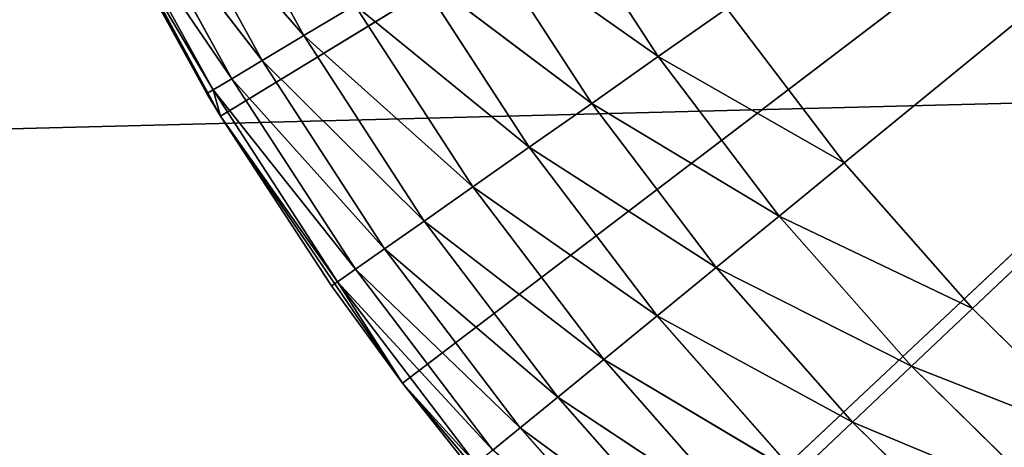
# Model space of a CAD drawing. Extents: x 0.4 to 80.4, y 0.1 to 20.1.
# Tile 377 of 656: x 77.7985 to 78.0023, y 2.1601 to 2.2487. Entities that reach past the tile are written whole.
import ezdxf

# ---------------------------------------------------------------- set-up
doc = ezdxf.new("R2010")
doc.units = 0
doc.header["$LTSCALE"] = 2.54
doc.layers.get('0').update_dxf_attribs({"color": 13, "linetype": 'CONTINUOUS'})

# ---------------------------------------------------------------- blocks, each defined once
blk = doc.blocks.new('P__KA_KUCHENNA_MOLISA_STL')
at = {"color": 0}
for p, q in [((77.84005, 2.22869, 89.4), (78.395, 2.56711, 89.4)), ((77.84005, 2.22869, 89.4), (78.395, 2.56711, 89.4)), ((77.87778, 2.17343, 89.4), (78.395, 2.56711, 89.4)), ((77.87778, 2.17343, 89.4), (78.395, 2.56711, 89.4)), ((78.395, 2.56711, 89.4), (77.92101, 2.12233, 89.4)), ((78.395, 2.56711, 89.4), (77.92101, 2.12233, 89.4)), ((78.395, 2.56711, 88.9), (77.96919, 2.219, 88.9)), ((78.395, 2.56711, 88.9), (77.96919, 2.219, 88.9)), ((77.99573, 2.18884, 88.9), (78.395, 2.56711, 88.9)), ((77.99573, 2.18884, 88.9), (78.395, 2.56711, 88.9)), ((77.83723, 2.23336, 89), (77.80819, 2.28755, 89.4)), ((77.83723, 2.23336, 89), (77.80819, 2.28755, 89.4)), ((77.84005, 2.22869, 89.4), (77.80819, 2.28755, 89.4)), ((77.84005, 2.22869, 89.4), (77.80819, 2.28755, 89.4)), ((77.85731, 2.24537, 88.93572), (77.83525, 2.28548, 88.93572)), ((77.85731, 2.24537, 88.93572), (77.83525, 2.28548, 88.93572)), ((77.85731, 2.24537, 88.93572), (77.82632, 2.28099, 88.95)), ((77.84872, 2.24024, 88.95), (77.82632, 2.28099, 88.95)), ((77.85731, 2.24537, 88.93572), (77.82632, 2.28099, 88.95)), ((77.84872, 2.24024, 88.95), (77.82632, 2.28099, 88.95)), ((77.81974, 2.27768, 88.9658), (77.84241, 2.23646, 88.9658)), ((77.81974, 2.27768, 88.9658), (77.84241, 2.23646, 88.9658)), ((77.81974, 2.27768, 88.9658), (77.84872, 2.24024, 88.95)), ((77.81974, 2.27768, 88.9658), (77.84872, 2.24024, 88.95)), ((77.83853, 2.23414, 88.98264), (77.81571, 2.27565, 88.98264)), ((77.81571, 2.27565, 88.98264), (77.84241, 2.23646, 88.9658)), ((77.81571, 2.27565, 88.98264), (77.84241, 2.23646, 88.9658)), ((77.83853, 2.23414, 88.98264), (77.81571, 2.27565, 88.98264)), ((77.93071, 2.24103, 88.90152), (77.90814, 2.27579, 88.90152)), ((77.93071, 2.24103, 88.90152), (77.90814, 2.27579, 88.90152)), ((77.81436, 2.27496, 89), (77.83723, 2.23336, 89)), ((77.81436, 2.27496, 89), (77.83723, 2.23336, 89)), ((77.81436, 2.27496, 89), (77.83853, 2.23414, 88.98264)), ((77.81436, 2.27496, 89), (77.83853, 2.23414, 88.98264)), ((77.93071, 2.24103, 88.90152), (77.8937, 2.26714, 88.90603)), ((77.93071, 2.24103, 88.90152), (77.8937, 2.26714, 88.90603)), ((77.91693, 2.23135, 88.90603), (77.8937, 2.26714, 88.90603)), ((77.91693, 2.23135, 88.90603), (77.8937, 2.26714, 88.90603)), ((77.91693, 2.23135, 88.90603), (77.88013, 2.25903, 88.9134)), ((77.91693, 2.23135, 88.90603), (77.88013, 2.25903, 88.9134)), ((77.904, 2.22227, 88.9134), (77.88013, 2.25903, 88.9134)), ((77.904, 2.22227, 88.9134), (77.88013, 2.25903, 88.9134)), ((77.85731, 2.24537, 88.93572), (77.86788, 2.2517, 88.92339)), ((77.85731, 2.24537, 88.93572), (77.86788, 2.2517, 88.92339)), ((77.904, 2.22227, 88.9134), (77.86788, 2.2517, 88.92339)), ((77.904, 2.22227, 88.9134), (77.86788, 2.2517, 88.92339)), ((77.89231, 2.21407, 88.92339), (77.86788, 2.2517, 88.92339)), ((77.89231, 2.21407, 88.92339), (77.86788, 2.2517, 88.92339)), ((77.93071, 2.24103, 88.90152), (77.94492, 2.25101, 88.9)), ((77.93071, 2.24103, 88.90152), (77.94492, 2.25101, 88.9)), ((77.96919, 2.219, 88.9), (77.94492, 2.25101, 88.9)), ((77.96919, 2.219, 88.9), (77.94492, 2.25101, 88.9)), ((77.84872, 2.24024, 88.95), (77.85731, 2.24537, 88.93572)), ((77.84872, 2.24024, 88.95), (77.85731, 2.24537, 88.93572)), ((77.89231, 2.21407, 88.92339), (77.85731, 2.24537, 88.93572)), ((77.88223, 2.20698, 88.93572), (77.85731, 2.24537, 88.93572)), ((77.89231, 2.21407, 88.92339), (77.85731, 2.24537, 88.93572)), ((77.88223, 2.20698, 88.93572), (77.85731, 2.24537, 88.93572)), ((77.91693, 2.23135, 88.90603), (77.93071, 2.24103, 88.90152)), ((77.91693, 2.23135, 88.90603), (77.93071, 2.24103, 88.90152)), ((77.96919, 2.219, 88.9), (77.93071, 2.24103, 88.90152)), ((77.96919, 2.219, 88.9), (77.93071, 2.24103, 88.90152)), ((77.95574, 2.20801, 88.90152), (77.93071, 2.24103, 88.90152)), ((77.95574, 2.20801, 88.90152), (77.93071, 2.24103, 88.90152)), ((77.84872, 2.24024, 88.95), (77.84241, 2.23646, 88.9658)), ((77.84872, 2.24024, 88.95), (77.84241, 2.23646, 88.9658)), ((77.84872, 2.24024, 88.95), (77.87404, 2.20124, 88.95)), ((77.84872, 2.24024, 88.95), (77.87404, 2.20124, 88.95)), ((77.84872, 2.24024, 88.95), (77.88223, 2.20698, 88.93572)), ((77.84872, 2.24024, 88.95), (77.88223, 2.20698, 88.93572)), ((78.27529, 2.23822, 89.5), (0.395, 0.26711, 89.5)), ((78.27529, 2.23822, 89.5), (0.395, 0.26711, 89.5)), ((77.84241, 2.23646, 88.9658), (77.83853, 2.23414, 88.98264)), ((77.84241, 2.23646, 88.9658), (77.83853, 2.23414, 88.98264)), ((77.84241, 2.23646, 88.9658), (77.86802, 2.197, 88.9658)), ((77.84241, 2.23646, 88.9658), (77.86802, 2.197, 88.9658)), ((77.84241, 2.23646, 88.9658), (77.87404, 2.20124, 88.95)), ((77.84241, 2.23646, 88.9658), (77.87404, 2.20124, 88.95)), ((77.83723, 2.23336, 89), (77.83853, 2.23414, 88.98264)), ((77.83723, 2.23336, 89), (77.84005, 2.22869, 89.4)), ((77.83723, 2.23336, 89), (77.84005, 2.22869, 89.4)), ((77.83723, 2.23336, 89), (77.84005, 2.22869, 89)), ((77.83853, 2.23414, 88.98264), (77.84005, 2.22869, 89)), ((77.83853, 2.23414, 88.98264), (77.86432, 2.19441, 88.98264)), ((77.83853, 2.23414, 88.98264), (77.86432, 2.19441, 88.98264)), ((77.83853, 2.23414, 88.98264), (77.86802, 2.197, 88.9658)), ((77.83853, 2.23414, 88.98264), (77.86802, 2.197, 88.9658)), ((77.904, 2.22227, 88.9134), (77.91693, 2.23135, 88.90603)), ((77.904, 2.22227, 88.9134), (77.91693, 2.23135, 88.90603)), ((77.95574, 2.20801, 88.90152), (77.91693, 2.23135, 88.90603)), ((77.95574, 2.20801, 88.90152), (77.91693, 2.23135, 88.90603)), ((77.94271, 2.19735, 88.90603), (77.91693, 2.23135, 88.90603)), ((77.94271, 2.19735, 88.90603), (77.91693, 2.23135, 88.90603)), ((77.84005, 2.22869, 89.4), (77.86308, 2.19354, 89)), ((77.87778, 2.17343, 89.4), (77.84005, 2.22869, 89.4)), ((77.84005, 2.22869, 89), (77.84005, 2.22869, 89.4)), ((77.84005, 2.22869, 89), (77.84005, 2.22869, 89.4)), ((77.84005, 2.22869, 89), (77.86308, 2.19354, 89)), ((77.84005, 2.22869, 89.4), (77.86308, 2.19354, 89)), ((77.87778, 2.17343, 89.4), (77.84005, 2.22869, 89.4)), ((77.84005, 2.22869, 89), (77.86308, 2.19354, 89)), ((77.84005, 2.22869, 89), (77.86432, 2.19441, 88.98264)), ((77.84005, 2.22869, 89), (77.86432, 2.19441, 88.98264)), ((77.89231, 2.21407, 88.92339), (77.904, 2.22227, 88.9134)), ((77.89231, 2.21407, 88.92339), (77.904, 2.22227, 88.9134)), ((77.94271, 2.19735, 88.90603), (77.904, 2.22227, 88.9134)), ((77.94271, 2.19735, 88.90603), (77.904, 2.22227, 88.9134)), ((77.93048, 2.18735, 88.9134), (77.904, 2.22227, 88.9134)), ((77.93048, 2.18735, 88.9134), (77.904, 2.22227, 88.9134)), ((77.95574, 2.20801, 88.90152), (77.96919, 2.219, 88.9)), ((77.95574, 2.20801, 88.90152), (77.96919, 2.219, 88.9)), ((77.99573, 2.18884, 88.9), (77.96919, 2.219, 88.9)), ((77.99573, 2.18884, 88.9), (77.96919, 2.219, 88.9)), ((77.88223, 2.20698, 88.93572), (77.89231, 2.21407, 88.92339)), ((77.88223, 2.20698, 88.93572), (77.89231, 2.21407, 88.92339)), ((77.93048, 2.18735, 88.9134), (77.89231, 2.21407, 88.92339)), ((77.91942, 2.17831, 88.92339), (77.89231, 2.21407, 88.92339)), ((77.93048, 2.18735, 88.9134), (77.89231, 2.21407, 88.92339)), ((77.91942, 2.17831, 88.92339), (77.89231, 2.21407, 88.92339)), ((77.94271, 2.19735, 88.90603), (77.95574, 2.20801, 88.90152)), ((77.94271, 2.19735, 88.90603), (77.95574, 2.20801, 88.90152)), ((77.99573, 2.18884, 88.9), (77.95574, 2.20801, 88.90152)), ((77.99573, 2.18884, 88.9), (77.95574, 2.20801, 88.90152)), ((77.98313, 2.1769, 88.90152), (77.95574, 2.20801, 88.90152)), ((77.98313, 2.1769, 88.90152), (77.95574, 2.20801, 88.90152)), ((77.88223, 2.20698, 88.93572), (77.87404, 2.20124, 88.95)), ((77.88223, 2.20698, 88.93572), (77.87404, 2.20124, 88.95)), ((77.88223, 2.20698, 88.93572), (77.90988, 2.17051, 88.93572)), ((77.88223, 2.20698, 88.93572), (77.90988, 2.17051, 88.93572)), ((77.88223, 2.20698, 88.93572), (77.91942, 2.17831, 88.92339)), ((77.88223, 2.20698, 88.93572), (77.91942, 2.17831, 88.92339)), ((77.87404, 2.20124, 88.95), (77.86802, 2.197, 88.9658)), ((77.87404, 2.20124, 88.95), (77.86802, 2.197, 88.9658)), ((77.87404, 2.20124, 88.95), (77.90214, 2.16418, 88.95)), ((77.87404, 2.20124, 88.95), (77.90214, 2.16418, 88.95)), ((77.87404, 2.20124, 88.95), (77.90988, 2.17051, 88.93572)), ((77.87404, 2.20124, 88.95), (77.90988, 2.17051, 88.93572)), ((77.86802, 2.197, 88.9658), (77.86432, 2.19441, 88.98264)), ((77.86802, 2.197, 88.9658), (77.86432, 2.19441, 88.98264)), ((77.86802, 2.197, 88.9658), (77.89644, 2.15952, 88.9658)), ((77.86802, 2.197, 88.9658), (77.89644, 2.15952, 88.9658)), ((77.86802, 2.197, 88.9658), (77.90214, 2.16418, 88.95)), ((77.86802, 2.197, 88.9658), (77.90214, 2.16418, 88.95)), ((77.93048, 2.18735, 88.9134), (77.94271, 2.19735, 88.90603)), ((77.93048, 2.18735, 88.9134), (77.94271, 2.19735, 88.90603)), ((77.98313, 2.1769, 88.90152), (77.94271, 2.19735, 88.90603)), ((77.98313, 2.1769, 88.90152), (77.94271, 2.19735, 88.90603)), ((77.9709, 2.16532, 88.90603), (77.94271, 2.19735, 88.90603)), ((77.9709, 2.16532, 88.90603), (77.94271, 2.19735, 88.90603)), ((77.86308, 2.19354, 89), (77.86432, 2.19441, 88.98264)), ((77.86308, 2.19354, 89), (77.86432, 2.19441, 88.98264)), ((77.86308, 2.19354, 89), (77.87778, 2.17343, 89.4)), ((77.86308, 2.19354, 89), (77.87778, 2.17343, 89.4)), ((77.86308, 2.19354, 89), (77.87778, 2.17343, 89)), ((77.86308, 2.19354, 89), (77.87778, 2.17343, 89)), ((77.86432, 2.19441, 88.98264), (77.87778, 2.17343, 89)), ((77.86432, 2.19441, 88.98264), (77.87778, 2.17343, 89)), ((77.86432, 2.19441, 88.98264), (77.89294, 2.15667, 88.98264)), ((77.86432, 2.19441, 88.98264), (77.89294, 2.15667, 88.98264)), ((77.86432, 2.19441, 88.98264), (77.89644, 2.15952, 88.9658)), ((77.86432, 2.19441, 88.98264), (77.89644, 2.15952, 88.9658)), ((77.98313, 2.1769, 88.90152), (77.99573, 2.18884, 88.9)), ((77.98313, 2.1769, 88.90152), (77.99573, 2.18884, 88.9)), ((78.02441, 2.16071, 88.9), (77.99573, 2.18884, 88.9)), ((78.02441, 2.16071, 88.9), (77.99573, 2.18884, 88.9)), ((77.91942, 2.17831, 88.92339), (77.93048, 2.18735, 88.9134)), ((77.91942, 2.17831, 88.92339), (77.93048, 2.18735, 88.9134)), ((77.9709, 2.16532, 88.90603), (77.93048, 2.18735, 88.9134)), ((77.95944, 2.15446, 88.9134), (77.93048, 2.18735, 88.9134)), ((77.9709, 2.16532, 88.90603), (77.93048, 2.18735, 88.9134)), ((77.95944, 2.15446, 88.9134), (77.93048, 2.18735, 88.9134)), ((77.91942, 2.17831, 88.92339), (77.90988, 2.17051, 88.93572)), ((77.91942, 2.17831, 88.92339), (77.90988, 2.17051, 88.93572)), ((77.91942, 2.17831, 88.92339), (77.94907, 2.14464, 88.92339)), ((77.91942, 2.17831, 88.92339), (77.94907, 2.14464, 88.92339)), ((77.91942, 2.17831, 88.92339), (77.95944, 2.15446, 88.9134)), ((77.91942, 2.17831, 88.92339), (77.95944, 2.15446, 88.9134)), ((77.9709, 2.16532, 88.90603), (77.98313, 2.1769, 88.90152)), ((77.9709, 2.16532, 88.90603), (77.98313, 2.1769, 88.90152)), ((78.02441, 2.16071, 88.9), (77.98313, 2.1769, 88.90152)), ((78.02441, 2.16071, 88.9), (77.98313, 2.1769, 88.90152)), ((78.01271, 2.14788, 88.90152), (77.98313, 2.1769, 88.90152)), ((78.01271, 2.14788, 88.90152), (77.98313, 2.1769, 88.90152)), ((77.87778, 2.17343, 89.4), (77.89177, 2.1557, 89)), ((77.92101, 2.12233, 89.4), (77.87778, 2.17343, 89.4)), ((77.87778, 2.17343, 89), (77.87778, 2.17343, 89.4)), ((77.87778, 2.17343, 89), (77.87778, 2.17343, 89.4)), ((77.87778, 2.17343, 89), (77.89177, 2.1557, 89)), ((77.87778, 2.17343, 89.4), (77.89177, 2.1557, 89)), ((77.92101, 2.12233, 89.4), (77.87778, 2.17343, 89.4)), ((77.87778, 2.17343, 89), (77.89177, 2.1557, 89)), ((77.87778, 2.17343, 89), (77.89294, 2.15667, 88.98264)), ((77.87778, 2.17343, 89), (77.89294, 2.15667, 88.98264)), ((77.90988, 2.17051, 88.93572), (77.90214, 2.16418, 88.95)), ((77.90988, 2.17051, 88.93572), (77.90214, 2.16418, 88.95)), ((77.90988, 2.17051, 88.93572), (77.94012, 2.13616, 88.93572)), ((77.90988, 2.17051, 88.93572), (77.94012, 2.13616, 88.93572)), ((77.90988, 2.17051, 88.93572), (77.94907, 2.14464, 88.92339)), ((77.90988, 2.17051, 88.93572), (77.94907, 2.14464, 88.92339)), ((77.95944, 2.15446, 88.9134), (77.9709, 2.16532, 88.90603)), ((77.95944, 2.15446, 88.9134), (77.9709, 2.16532, 88.90603)), ((78.01271, 2.14788, 88.90152), (77.9709, 2.16532, 88.90603)), ((78.00137, 2.13544, 88.90603), (77.9709, 2.16532, 88.90603)), ((78.01271, 2.14788, 88.90152), (77.9709, 2.16532, 88.90603)), ((78.00137, 2.13544, 88.90603), (77.9709, 2.16532, 88.90603)), ((77.90214, 2.16418, 88.95), (77.89644, 2.15952, 88.9658)), ((77.90214, 2.16418, 88.95), (77.89644, 2.15952, 88.9658)), ((77.90214, 2.16418, 88.95), (77.93287, 2.12928, 88.95)), ((77.90214, 2.16418, 88.95), (77.93287, 2.12928, 88.95)), ((77.90214, 2.16418, 88.95), (77.94012, 2.13616, 88.93572)), ((77.90214, 2.16418, 88.95), (77.94012, 2.13616, 88.93572))]:
    blk.add_line(p, q, dxfattribs=at)
mesh = blk.add_polyface(dxfattribs=at)
corners = [(78.09189, 2.74211, 89.4), (78.06611, 2.68682, 89.4), (2.45578, 2.22243, 89.4)]
mesh.append_faces([[corners[k] for k in face] for face in [(0, 1, 2)]], dxfattribs={"color": 0})
mesh = blk.add_polyface(dxfattribs=at)
corners = [(78.09189, 2.74211, 89.4), (2.45578, 2.22243, 89.4), (2.51471, 2.23822, 89.4)]
mesh.append_faces([[corners[k] for k in face] for face in [(0, 1, 2)]], dxfattribs={"color": 0})
mesh = blk.add_polyface(dxfattribs=at)
corners = [(78.09189, 2.74211, 89.4), (2.51471, 2.23822, 89.4), (2.57, 2.264, 89.4)]
mesh.append_faces([[corners[k] for k in face] for face in [(0, 1, 2)]], dxfattribs={"color": 0})
mesh = blk.add_polyface(dxfattribs=at)
corners = [(78.06611, 2.68682, 89.4), (78.05032, 2.62789, 89.4), (2.395, 2.21711, 89.4)]
mesh.append_faces([[corners[k] for k in face] for face in [(0, 1, 2)]], dxfattribs={"color": 0})
mesh = blk.add_polyface(dxfattribs=at)
corners = [(78.06611, 2.68682, 89.4), (2.395, 2.21711, 89.4), (2.45578, 2.22243, 89.4)]
mesh.append_faces([[corners[k] for k in face] for face in [(0, 1, 2)]], dxfattribs={"color": 0})
mesh = blk.add_polyface(dxfattribs=at)
corners = [(78.05032, 2.62789, 89.4), (78.045, 2.56711, 89.4), (2.395, 2.21711, 89.4)]
mesh.append_faces([[corners[k] for k in face] for face in [(0, 1, 2)]], dxfattribs={"color": 0})
mesh = blk.add_polyface(dxfattribs=at)
corners = [(78.05032, 2.50633, 89.4), (2.395, 2.21711, 89.4), (78.045, 2.56711, 89.4)]
mesh.append_faces([[corners[k] for k in face] for face in [(0, 1, 2)]], dxfattribs={"color": 0})
mesh = blk.add_polyface(dxfattribs=at)
corners = [(78.395, 2.56711, 89.4), (77.80819, 2.28755, 89.4), (77.84005, 2.22869, 89.4)]
mesh.append_faces([[corners[k] for k in face] for face in [(0, 1, 2)]], dxfattribs={"color": 0})
mesh = blk.add_polyface(dxfattribs=at)
corners = [(78.395, 2.56711, 89.4), (77.84005, 2.22869, 89.4), (77.87778, 2.17343, 89.4)]
mesh.append_faces([[corners[k] for k in face] for face in [(0, 1, 2)]], dxfattribs={"color": 0})
mesh = blk.add_polyface(dxfattribs=at)
corners = [(78.395, 2.56711, 89.4), (77.87778, 2.17343, 89.4), (77.92101, 2.12233, 89.4)]
mesh.append_faces([[corners[k] for k in face] for face in [(0, 1, 2)]], dxfattribs={"color": 0})
mesh = blk.add_polyface(dxfattribs=at)
corners = [(78.395, 2.56711, 89.4), (77.92101, 2.12233, 89.4), (77.96925, 2.07595, 89.4)]
mesh.append_faces([[corners[k] for k in face] for face in [(0, 1, 2)]], dxfattribs={"color": 0})
mesh = blk.add_polyface(dxfattribs=at)
corners = [(78.395, 2.56711, 88.9), (77.96919, 2.219, 88.9), (77.94492, 2.25101, 88.9)]
mesh.append_faces([[corners[k] for k in face] for face in [(0, 1, 2)]], dxfattribs={"color": 0})
mesh = blk.add_polyface(dxfattribs=at)
corners = [(78.395, 2.56711, 88.9), (77.99573, 2.18884, 88.9), (77.96919, 2.219, 88.9)]
mesh.append_faces([[corners[k] for k in face] for face in [(0, 1, 2)]], dxfattribs={"color": 0})
mesh = blk.add_polyface(dxfattribs=at)
corners = [(78.395, 2.56711, 89.4), (77.96925, 2.07595, 89.4), (78.02201, 2.03478, 89.4)]
mesh.append_faces([[corners[k] for k in face] for face in [(0, 1, 2)]], dxfattribs={"color": 0})
mesh = blk.add_polyface(dxfattribs=at)
corners = [(78.395, 2.56711, 88.9), (78.02441, 2.16071, 88.9), (77.99573, 2.18884, 88.9)]
mesh.append_faces([[corners[k] for k in face] for face in [(0, 1, 2)]], dxfattribs={"color": 0})
mesh = blk.add_polyface(dxfattribs=at)
corners = [(78.05032, 2.50633, 89.4), (0.395, 0.26711, 89.4), (2.395, 2.21711, 89.4)]
mesh.append_faces([[corners[k] for k in face] for face in [(0, 1, 2)]], dxfattribs={"color": 0})
mesh = blk.add_polyface(dxfattribs=at)
corners = [(78.06611, 2.4474, 89.4), (0.395, 0.26711, 89.4), (78.05032, 2.50633, 89.4)]
mesh.append_faces([[corners[k] for k in face] for face in [(0, 1, 2)]], dxfattribs={"color": 0})
mesh = blk.add_polyface(dxfattribs=at)
corners = [(78.09189, 2.39211, 89.4), (0.395, 0.26711, 89.4), (78.06611, 2.4474, 89.4)]
mesh.append_faces([[corners[k] for k in face] for face in [(0, 1, 2)]], dxfattribs={"color": 0})
mesh = blk.add_polyface(dxfattribs=at)
corners = [(78.12689, 2.34213, 89.4), (0.395, 0.26711, 89.4), (78.09189, 2.39211, 89.4)]
mesh.append_faces([[corners[k] for k in face] for face in [(0, 1, 2)]], dxfattribs={"color": 0})
mesh = blk.add_polyface(dxfattribs=at)
corners = [(78.12689, 2.34213, 89.5), (78.09189, 2.39211, 89.5), (0.395, 0.26711, 89.5)]
mesh.append_faces([[corners[k] for k in face] for face in [(0, 1, 2)]], dxfattribs={"color": 0})
mesh = blk.add_polyface(dxfattribs=at)
corners = [(78.09189, 2.39211, 89.5), (2.61998, 2.299, 89.5), (0.395, 0.26711, 89.5)]
mesh.append_faces([[corners[k] for k in face] for face in [(0, 1, 2)]], dxfattribs={"color": 0})
mesh = blk.add_polyface(dxfattribs=at)
corners = [(78.17003, 2.299, 89.4), (0.395, 0.26711, 89.4), (78.12689, 2.34213, 89.4)]
mesh.append_faces([[corners[k] for k in face] for face in [(0, 1, 2)]], dxfattribs={"color": 0})
mesh = blk.add_polyface(dxfattribs=at)
corners = [(78.17003, 2.299, 89.5), (78.12689, 2.34213, 89.5), (0.395, 0.26711, 89.5)]
mesh.append_faces([[corners[k] for k in face] for face in [(0, 1, 2)]], dxfattribs={"color": 0})
mesh = blk.add_polyface(dxfattribs=at)
corners = [(80.395, 0.26711, 89.4), (0.395, 0.26711, 89.4), (78.17003, 2.299, 89.4)]
mesh.append_faces([[corners[k] for k in face] for face in [(0, 1, 2)]], dxfattribs={"color": 0})
mesh = blk.add_polyface(dxfattribs=at)
corners = [(78.22, 2.264, 89.5), (78.17003, 2.299, 89.5), (0.395, 0.26711, 89.5)]
mesh.append_faces([[corners[k] for k in face] for face in [(0, 1, 2)]], dxfattribs={"color": 0})
mesh = blk.add_polyface(dxfattribs=at)
corners = [(77.80819, 2.28755, 89.4), (77.81436, 2.27496, 89), (77.83723, 2.23336, 89)]
mesh.append_faces([[corners[k] for k in face] for face in [(0, 1, 2)]], dxfattribs={"color": 0})
mesh = blk.add_polyface(dxfattribs=at)
corners = [(77.80819, 2.28755, 89.4), (77.83723, 2.23336, 89), (77.84005, 2.22869, 89.4)]
mesh.append_faces([[corners[k] for k in face] for face in [(0, 1, 2)]], dxfattribs={"color": 0})
mesh = blk.add_polyface(dxfattribs=at)
corners = [(77.83525, 2.28548, 88.93572), (77.85731, 2.24537, 88.93572), (77.82632, 2.28099, 88.95)]
mesh.append_faces([[corners[k] for k in face] for face in [(0, 1, 2)]], dxfattribs={"color": 0})
mesh = blk.add_polyface(dxfattribs=at)
corners = [(77.86788, 2.2517, 88.92339), (77.85731, 2.24537, 88.93572), (77.83525, 2.28548, 88.93572)]
mesh.append_faces([[corners[k] for k in face] for face in [(0, 1, 2)]], dxfattribs={"color": 0})
mesh = blk.add_polyface(dxfattribs=at)
corners = [(77.82632, 2.28099, 88.95), (77.84872, 2.24024, 88.95), (77.81974, 2.27768, 88.9658)]
mesh.append_faces([[corners[k] for k in face] for face in [(0, 1, 2)]], dxfattribs={"color": 0})
mesh = blk.add_polyface(dxfattribs=at)
corners = [(77.82632, 2.28099, 88.95), (77.85731, 2.24537, 88.93572), (77.84872, 2.24024, 88.95)]
mesh.append_faces([[corners[k] for k in face] for face in [(0, 1, 2)]], dxfattribs={"color": 0})
mesh = blk.add_polyface(dxfattribs=at)
corners = [(77.81974, 2.27768, 88.9658), (77.84241, 2.23646, 88.9658), (77.81571, 2.27565, 88.98264)]
mesh.append_faces([[corners[k] for k in face] for face in [(0, 1, 2)]], dxfattribs={"color": 0})
mesh = blk.add_polyface(dxfattribs=at)
corners = [(77.81974, 2.27768, 88.9658), (77.84872, 2.24024, 88.95), (77.84241, 2.23646, 88.9658)]
mesh.append_faces([[corners[k] for k in face] for face in [(0, 1, 2)]], dxfattribs={"color": 0})
mesh = blk.add_polyface(dxfattribs=at)
corners = [(77.81571, 2.27565, 88.98264), (77.83853, 2.23414, 88.98264), (77.81436, 2.27496, 89)]
mesh.append_faces([[corners[k] for k in face] for face in [(0, 1, 2)]], dxfattribs={"color": 0})
mesh = blk.add_polyface(dxfattribs=at)
corners = [(77.81571, 2.27565, 88.98264), (77.84241, 2.23646, 88.9658), (77.83853, 2.23414, 88.98264)]
mesh.append_faces([[corners[k] for k in face] for face in [(0, 1, 2)]], dxfattribs={"color": 0})
mesh = blk.add_polyface(dxfattribs=at)
corners = [(77.93071, 2.24103, 88.90152), (77.8937, 2.26714, 88.90603), (77.90814, 2.27579, 88.90152)]
mesh.append_faces([[corners[k] for k in face] for face in [(0, 1, 2)]], dxfattribs={"color": 0})
mesh = blk.add_polyface(dxfattribs=at)
corners = [(77.94492, 2.25101, 88.9), (77.93071, 2.24103, 88.90152), (77.90814, 2.27579, 88.90152)]
mesh.append_faces([[corners[k] for k in face] for face in [(0, 1, 2)]], dxfattribs={"color": 0})
mesh = blk.add_polyface(dxfattribs=at)
corners = [(77.81436, 2.27496, 89), (77.83853, 2.23414, 88.98264), (77.83723, 2.23336, 89)]
mesh.append_faces([[corners[k] for k in face] for face in [(0, 1, 2)]], dxfattribs={"color": 0})
mesh = blk.add_polyface(dxfattribs=at)
corners = [(77.91693, 2.23135, 88.90603), (77.88013, 2.25903, 88.9134), (77.8937, 2.26714, 88.90603)]
mesh.append_faces([[corners[k] for k in face] for face in [(0, 1, 2)]], dxfattribs={"color": 0})
mesh = blk.add_polyface(dxfattribs=at)
corners = [(77.93071, 2.24103, 88.90152), (77.91693, 2.23135, 88.90603), (77.8937, 2.26714, 88.90603)]
mesh.append_faces([[corners[k] for k in face] for face in [(0, 1, 2)]], dxfattribs={"color": 0})
mesh = blk.add_polyface(dxfattribs=at)
corners = [(78.27529, 2.23822, 89.5), (78.22, 2.264, 89.5), (0.395, 0.26711, 89.5)]
mesh.append_faces([[corners[k] for k in face] for face in [(0, 1, 2)]], dxfattribs={"color": 0})
mesh = blk.add_polyface(dxfattribs=at)
corners = [(77.904, 2.22227, 88.9134), (77.86788, 2.2517, 88.92339), (77.88013, 2.25903, 88.9134)]
mesh.append_faces([[corners[k] for k in face] for face in [(0, 1, 2)]], dxfattribs={"color": 0})
mesh = blk.add_polyface(dxfattribs=at)
corners = [(77.91693, 2.23135, 88.90603), (77.904, 2.22227, 88.9134), (77.88013, 2.25903, 88.9134)]
mesh.append_faces([[corners[k] for k in face] for face in [(0, 1, 2)]], dxfattribs={"color": 0})
mesh = blk.add_polyface(dxfattribs=at)
corners = [(77.89231, 2.21407, 88.92339), (77.85731, 2.24537, 88.93572), (77.86788, 2.2517, 88.92339)]
mesh.append_faces([[corners[k] for k in face] for face in [(0, 1, 2)]], dxfattribs={"color": 0})
mesh = blk.add_polyface(dxfattribs=at)
corners = [(77.904, 2.22227, 88.9134), (77.89231, 2.21407, 88.92339), (77.86788, 2.2517, 88.92339)]
mesh.append_faces([[corners[k] for k in face] for face in [(0, 1, 2)]], dxfattribs={"color": 0})
mesh = blk.add_polyface(dxfattribs=at)
corners = [(77.96919, 2.219, 88.9), (77.93071, 2.24103, 88.90152), (77.94492, 2.25101, 88.9)]
mesh.append_faces([[corners[k] for k in face] for face in [(0, 1, 2)]], dxfattribs={"color": 0})
mesh = blk.add_polyface(dxfattribs=at)
corners = [(77.85731, 2.24537, 88.93572), (77.88223, 2.20698, 88.93572), (77.84872, 2.24024, 88.95)]
mesh.append_faces([[corners[k] for k in face] for face in [(0, 1, 2)]], dxfattribs={"color": 0})
mesh = blk.add_polyface(dxfattribs=at)
corners = [(77.89231, 2.21407, 88.92339), (77.88223, 2.20698, 88.93572), (77.85731, 2.24537, 88.93572)]
mesh.append_faces([[corners[k] for k in face] for face in [(0, 1, 2)]], dxfattribs={"color": 0})
mesh = blk.add_polyface(dxfattribs=at)
corners = [(77.95574, 2.20801, 88.90152), (77.91693, 2.23135, 88.90603), (77.93071, 2.24103, 88.90152)]
mesh.append_faces([[corners[k] for k in face] for face in [(0, 1, 2)]], dxfattribs={"color": 0})
mesh = blk.add_polyface(dxfattribs=at)
corners = [(77.96919, 2.219, 88.9), (77.95574, 2.20801, 88.90152), (77.93071, 2.24103, 88.90152)]
mesh.append_faces([[corners[k] for k in face] for face in [(0, 1, 2)]], dxfattribs={"color": 0})
mesh = blk.add_polyface(dxfattribs=at)
corners = [(77.84872, 2.24024, 88.95), (77.87404, 2.20124, 88.95), (77.84241, 2.23646, 88.9658)]
mesh.append_faces([[corners[k] for k in face] for face in [(0, 1, 2)]], dxfattribs={"color": 0})
mesh = blk.add_polyface(dxfattribs=at)
corners = [(77.84872, 2.24024, 88.95), (77.88223, 2.20698, 88.93572), (77.87404, 2.20124, 88.95)]
mesh.append_faces([[corners[k] for k in face] for face in [(0, 1, 2)]], dxfattribs={"color": 0})
mesh = blk.add_polyface(dxfattribs=at)
corners = [(80.395, 0.26711, 89.5), (78.27529, 2.23822, 89.5), (0.395, 0.26711, 89.5)]
mesh.append_faces([[corners[k] for k in face] for face in [(0, 1, 2)]], dxfattribs={"color": 0})
mesh = blk.add_polyface(dxfattribs=at)
corners = [(77.84241, 2.23646, 88.9658), (77.86802, 2.197, 88.9658), (77.83853, 2.23414, 88.98264)]
mesh.append_faces([[corners[k] for k in face] for face in [(0, 1, 2)]], dxfattribs={"color": 0})
mesh = blk.add_polyface(dxfattribs=at)
corners = [(77.84241, 2.23646, 88.9658), (77.87404, 2.20124, 88.95), (77.86802, 2.197, 88.9658)]
mesh.append_faces([[corners[k] for k in face] for face in [(0, 1, 2)]], dxfattribs={"color": 0})
mesh = blk.add_polyface(dxfattribs=at)
corners = [(77.83723, 2.23336, 89), (77.84005, 2.22869, 89), (77.84005, 2.22869, 89.4)]
mesh.append_faces([[corners[k] for k in face] for face in [(0, 1, 2)]], dxfattribs={"color": 0})
mesh = blk.add_polyface(dxfattribs=at)
corners = [(77.83853, 2.23414, 88.98264), (77.86432, 2.19441, 88.98264), (77.84005, 2.22869, 89)]
mesh.append_faces([[corners[k] for k in face] for face in [(0, 1, 2)]], dxfattribs={"color": 0})
mesh = blk.add_polyface(dxfattribs=at)
corners = [(77.83853, 2.23414, 88.98264), (77.86802, 2.197, 88.9658), (77.86432, 2.19441, 88.98264)]
mesh.append_faces([[corners[k] for k in face] for face in [(0, 1, 2)]], dxfattribs={"color": 0})
mesh = blk.add_polyface(dxfattribs=at)
corners = [(77.94271, 2.19735, 88.90603), (77.904, 2.22227, 88.9134), (77.91693, 2.23135, 88.90603)]
mesh.append_faces([[corners[k] for k in face] for face in [(0, 1, 2)]], dxfattribs={"color": 0})
mesh = blk.add_polyface(dxfattribs=at)
corners = [(77.95574, 2.20801, 88.90152), (77.94271, 2.19735, 88.90603), (77.91693, 2.23135, 88.90603)]
mesh.append_faces([[corners[k] for k in face] for face in [(0, 1, 2)]], dxfattribs={"color": 0})
mesh = blk.add_polyface(dxfattribs=at)
corners = [(77.84005, 2.22869, 89.4), (77.86308, 2.19354, 89), (77.87778, 2.17343, 89.4)]
mesh.append_faces([[corners[k] for k in face] for face in [(0, 1, 2)]], dxfattribs={"color": 0})
mesh = blk.add_polyface(dxfattribs=at)
corners = [(77.84005, 2.22869, 89), (77.86308, 2.19354, 89), (77.84005, 2.22869, 89.4)]
mesh.append_faces([[corners[k] for k in face] for face in [(0, 1, 2)]], dxfattribs={"color": 0})
mesh = blk.add_polyface(dxfattribs=at)
corners = [(77.84005, 2.22869, 89), (77.86432, 2.19441, 88.98264), (77.86308, 2.19354, 89)]
mesh.append_faces([[corners[k] for k in face] for face in [(0, 1, 2)]], dxfattribs={"color": 0})
mesh = blk.add_polyface(dxfattribs=at)
corners = [(77.93048, 2.18735, 88.9134), (77.89231, 2.21407, 88.92339), (77.904, 2.22227, 88.9134)]
mesh.append_faces([[corners[k] for k in face] for face in [(0, 1, 2)]], dxfattribs={"color": 0})
mesh = blk.add_polyface(dxfattribs=at)
corners = [(77.94271, 2.19735, 88.90603), (77.93048, 2.18735, 88.9134), (77.904, 2.22227, 88.9134)]
mesh.append_faces([[corners[k] for k in face] for face in [(0, 1, 2)]], dxfattribs={"color": 0})
mesh = blk.add_polyface(dxfattribs=at)
corners = [(77.99573, 2.18884, 88.9), (77.95574, 2.20801, 88.90152), (77.96919, 2.219, 88.9)]
mesh.append_faces([[corners[k] for k in face] for face in [(0, 1, 2)]], dxfattribs={"color": 0})
mesh = blk.add_polyface(dxfattribs=at)
corners = [(77.91942, 2.17831, 88.92339), (77.88223, 2.20698, 88.93572), (77.89231, 2.21407, 88.92339)]
mesh.append_faces([[corners[k] for k in face] for face in [(0, 1, 2)]], dxfattribs={"color": 0})
mesh = blk.add_polyface(dxfattribs=at)
corners = [(77.93048, 2.18735, 88.9134), (77.91942, 2.17831, 88.92339), (77.89231, 2.21407, 88.92339)]
mesh.append_faces([[corners[k] for k in face] for face in [(0, 1, 2)]], dxfattribs={"color": 0})
mesh = blk.add_polyface(dxfattribs=at)
corners = [(77.98313, 2.1769, 88.90152), (77.94271, 2.19735, 88.90603), (77.95574, 2.20801, 88.90152)]
mesh.append_faces([[corners[k] for k in face] for face in [(0, 1, 2)]], dxfattribs={"color": 0})
mesh = blk.add_polyface(dxfattribs=at)
corners = [(77.99573, 2.18884, 88.9), (77.98313, 2.1769, 88.90152), (77.95574, 2.20801, 88.90152)]
mesh.append_faces([[corners[k] for k in face] for face in [(0, 1, 2)]], dxfattribs={"color": 0})
mesh = blk.add_polyface(dxfattribs=at)
corners = [(77.88223, 2.20698, 88.93572), (77.90988, 2.17051, 88.93572), (77.87404, 2.20124, 88.95)]
mesh.append_faces([[corners[k] for k in face] for face in [(0, 1, 2)]], dxfattribs={"color": 0})
mesh = blk.add_polyface(dxfattribs=at)
corners = [(77.91942, 2.17831, 88.92339), (77.90988, 2.17051, 88.93572), (77.88223, 2.20698, 88.93572)]
mesh.append_faces([[corners[k] for k in face] for face in [(0, 1, 2)]], dxfattribs={"color": 0})
mesh = blk.add_polyface(dxfattribs=at)
corners = [(77.87404, 2.20124, 88.95), (77.90214, 2.16418, 88.95), (77.86802, 2.197, 88.9658)]
mesh.append_faces([[corners[k] for k in face] for face in [(0, 1, 2)]], dxfattribs={"color": 0})
mesh = blk.add_polyface(dxfattribs=at)
corners = [(77.87404, 2.20124, 88.95), (77.90988, 2.17051, 88.93572), (77.90214, 2.16418, 88.95)]
mesh.append_faces([[corners[k] for k in face] for face in [(0, 1, 2)]], dxfattribs={"color": 0})
mesh = blk.add_polyface(dxfattribs=at)
corners = [(77.86802, 2.197, 88.9658), (77.89644, 2.15952, 88.9658), (77.86432, 2.19441, 88.98264)]
mesh.append_faces([[corners[k] for k in face] for face in [(0, 1, 2)]], dxfattribs={"color": 0})
mesh = blk.add_polyface(dxfattribs=at)
corners = [(77.86802, 2.197, 88.9658), (77.90214, 2.16418, 88.95), (77.89644, 2.15952, 88.9658)]
mesh.append_faces([[corners[k] for k in face] for face in [(0, 1, 2)]], dxfattribs={"color": 0})
mesh = blk.add_polyface(dxfattribs=at)
corners = [(77.9709, 2.16532, 88.90603), (77.93048, 2.18735, 88.9134), (77.94271, 2.19735, 88.90603)]
mesh.append_faces([[corners[k] for k in face] for face in [(0, 1, 2)]], dxfattribs={"color": 0})
mesh = blk.add_polyface(dxfattribs=at)
corners = [(77.98313, 2.1769, 88.90152), (77.9709, 2.16532, 88.90603), (77.94271, 2.19735, 88.90603)]
mesh.append_faces([[corners[k] for k in face] for face in [(0, 1, 2)]], dxfattribs={"color": 0})
mesh = blk.add_polyface(dxfattribs=at)
corners = [(77.86432, 2.19441, 88.98264), (77.87778, 2.17343, 89), (77.86308, 2.19354, 89)]
mesh.append_faces([[corners[k] for k in face] for face in [(0, 1, 2)]], dxfattribs={"color": 0})
mesh = blk.add_polyface(dxfattribs=at)
corners = [(77.86308, 2.19354, 89), (77.87778, 2.17343, 89), (77.87778, 2.17343, 89.4)]
mesh.append_faces([[corners[k] for k in face] for face in [(0, 1, 2)]], dxfattribs={"color": 0})
mesh = blk.add_polyface(dxfattribs=at)
corners = [(77.86432, 2.19441, 88.98264), (77.89294, 2.15667, 88.98264), (77.87778, 2.17343, 89)]
mesh.append_faces([[corners[k] for k in face] for face in [(0, 1, 2)]], dxfattribs={"color": 0})
mesh = blk.add_polyface(dxfattribs=at)
corners = [(77.86432, 2.19441, 88.98264), (77.89644, 2.15952, 88.9658), (77.89294, 2.15667, 88.98264)]
mesh.append_faces([[corners[k] for k in face] for face in [(0, 1, 2)]], dxfattribs={"color": 0})
mesh = blk.add_polyface(dxfattribs=at)
corners = [(78.02441, 2.16071, 88.9), (77.98313, 2.1769, 88.90152), (77.99573, 2.18884, 88.9)]
mesh.append_faces([[corners[k] for k in face] for face in [(0, 1, 2)]], dxfattribs={"color": 0})
mesh = blk.add_polyface(dxfattribs=at)
corners = [(77.95944, 2.15446, 88.9134), (77.91942, 2.17831, 88.92339), (77.93048, 2.18735, 88.9134)]
mesh.append_faces([[corners[k] for k in face] for face in [(0, 1, 2)]], dxfattribs={"color": 0})
mesh = blk.add_polyface(dxfattribs=at)
corners = [(77.9709, 2.16532, 88.90603), (77.95944, 2.15446, 88.9134), (77.93048, 2.18735, 88.9134)]
mesh.append_faces([[corners[k] for k in face] for face in [(0, 1, 2)]], dxfattribs={"color": 0})
mesh = blk.add_polyface(dxfattribs=at)
corners = [(77.94907, 2.14464, 88.92339), (77.90988, 2.17051, 88.93572), (77.91942, 2.17831, 88.92339)]
mesh.append_faces([[corners[k] for k in face] for face in [(0, 1, 2)]], dxfattribs={"color": 0})
mesh = blk.add_polyface(dxfattribs=at)
corners = [(77.95944, 2.15446, 88.9134), (77.94907, 2.14464, 88.92339), (77.91942, 2.17831, 88.92339)]
mesh.append_faces([[corners[k] for k in face] for face in [(0, 1, 2)]], dxfattribs={"color": 0})
mesh = blk.add_polyface(dxfattribs=at)
corners = [(78.01271, 2.14788, 88.90152), (77.9709, 2.16532, 88.90603), (77.98313, 2.1769, 88.90152)]
mesh.append_faces([[corners[k] for k in face] for face in [(0, 1, 2)]], dxfattribs={"color": 0})
mesh = blk.add_polyface(dxfattribs=at)
corners = [(78.02441, 2.16071, 88.9), (78.01271, 2.14788, 88.90152), (77.98313, 2.1769, 88.90152)]
mesh.append_faces([[corners[k] for k in face] for face in [(0, 1, 2)]], dxfattribs={"color": 0})
mesh = blk.add_polyface(dxfattribs=at)
corners = [(77.87778, 2.17343, 89.4), (77.89177, 2.1557, 89), (77.92101, 2.12233, 89.4)]
mesh.append_faces([[corners[k] for k in face] for face in [(0, 1, 2)]], dxfattribs={"color": 0})
mesh = blk.add_polyface(dxfattribs=at)
corners = [(77.87778, 2.17343, 89), (77.89177, 2.1557, 89), (77.87778, 2.17343, 89.4)]
mesh.append_faces([[corners[k] for k in face] for face in [(0, 1, 2)]], dxfattribs={"color": 0})
mesh = blk.add_polyface(dxfattribs=at)
corners = [(77.87778, 2.17343, 89), (77.89294, 2.15667, 88.98264), (77.89177, 2.1557, 89)]
mesh.append_faces([[corners[k] for k in face] for face in [(0, 1, 2)]], dxfattribs={"color": 0})
mesh = blk.add_polyface(dxfattribs=at)
corners = [(77.90988, 2.17051, 88.93572), (77.94012, 2.13616, 88.93572), (77.90214, 2.16418, 88.95)]
mesh.append_faces([[corners[k] for k in face] for face in [(0, 1, 2)]], dxfattribs={"color": 0})
mesh = blk.add_polyface(dxfattribs=at)
corners = [(77.94907, 2.14464, 88.92339), (77.94012, 2.13616, 88.93572), (77.90988, 2.17051, 88.93572)]
mesh.append_faces([[corners[k] for k in face] for face in [(0, 1, 2)]], dxfattribs={"color": 0})
mesh = blk.add_polyface(dxfattribs=at)
corners = [(78.00137, 2.13544, 88.90603), (77.95944, 2.15446, 88.9134), (77.9709, 2.16532, 88.90603)]
mesh.append_faces([[corners[k] for k in face] for face in [(0, 1, 2)]], dxfattribs={"color": 0})
mesh = blk.add_polyface(dxfattribs=at)
corners = [(78.01271, 2.14788, 88.90152), (78.00137, 2.13544, 88.90603), (77.9709, 2.16532, 88.90603)]
mesh.append_faces([[corners[k] for k in face] for face in [(0, 1, 2)]], dxfattribs={"color": 0})
mesh = blk.add_polyface(dxfattribs=at)
corners = [(77.90214, 2.16418, 88.95), (77.93287, 2.12928, 88.95), (77.89644, 2.15952, 88.9658)]
mesh.append_faces([[corners[k] for k in face] for face in [(0, 1, 2)]], dxfattribs={"color": 0})
mesh = blk.add_polyface(dxfattribs=at)
corners = [(77.90214, 2.16418, 88.95), (77.94012, 2.13616, 88.93572), (77.93287, 2.12928, 88.95)]
mesh.append_faces([[corners[k] for k in face] for face in [(0, 1, 2)]], dxfattribs={"color": 0})

msp = doc.modelspace()

# ---------------------------------------------------------------- block references
at = {"color": 0}
msp.add_blockref('P__KA_KUCHENNA_MOLISA_STL', (0, 0), dxfattribs=at)

doc.saveas('drawing.dxf')
